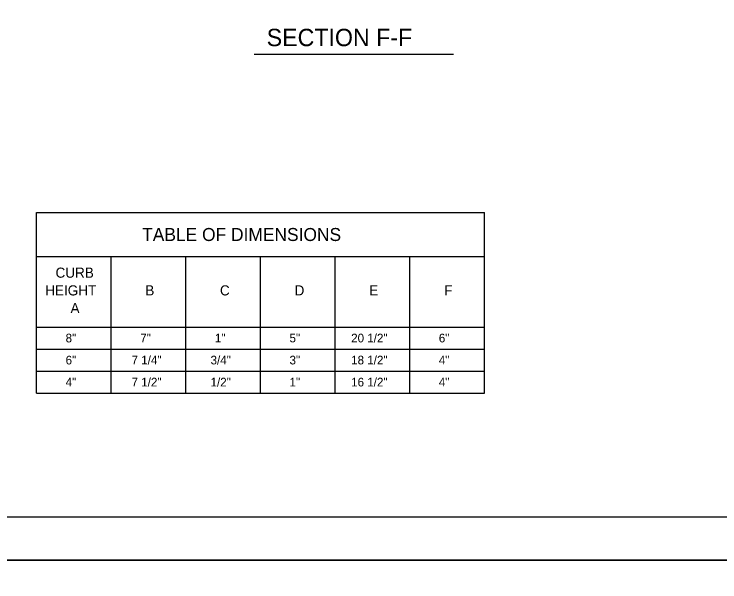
# Model space of a CAD drawing. Extents: x 2087776 to 2104538, y 970919 to 982612.
# Drawn here: x 2097196 to 2097997, y 980639 to 981283 of the extents above; entities that cross this region are included whole.
import ezdxf

# ---------------------------------------------------------------- set-up
doc = ezdxf.new("R2010")
doc.units = 0
doc.layers.add('1', color=7, linetype='Continuous')
doc.layers.add('PLT-BNDY', color=7, linetype='Continuous')

msp = doc.modelspace()

# ---------------------------------------------------------------- linework, layer by layer
at = {"layer": '1'}
for p, q in [((2097468.35, 981237.79), (2097694.76, 981237.79)), ((2097221.44, 981058.01), (2097730.12, 981058.01)), ((2097221.44, 980853.01), (2097221.44, 981058.01)), ((2097730.12, 980853.01), (2097730.12, 981058.01)), ((2097221.44, 981008.01), (2097730.12, 981008.01)), ((2097306.21, 980853.01), (2097306.21, 981008.01)), ((2097390.99, 980853.01), (2097390.99, 981008.01)), ((2097475.77, 980853.01), (2097475.77, 981008.01)), ((2097560.56, 980853.01), (2097560.56, 981008.01)), ((2097645.34, 980853.01), (2097645.34, 981008.01)), ((2097221.44, 980928.01), (2097730.12, 980928.01)), ((2097221.44, 980903.01), (2097730.12, 980903.01)), ((2097221.44, 980878.01), (2097730.12, 980878.01)), ((2097221.44, 980853.01), (2097730.12, 980853.01))]:
    msp.add_line(p, q, dxfattribs=at)
msp.add_lwpolyline([(2098759.93, 980712.64), (2098759.93, 982563.04), (2096181.19, 982563.04), (2096181.19, 980712.64), (2098759.93, 980712.64), (2098759.93, 980799.12), (2098103.76, 980799.12), (2098103.76, 981011.32), (2098759.93, 981011.32), (2098759.93, 981106.34), (2098103.76, 981106.34), (2098103.76, 980712.64), (2098362.29, 980712.64), (2098362.29, 980799.12), (2098362.29, 980712.64), (2098614.92, 980712.64), (2098614.92, 980799.12), (2098614.92, 980758.72), (2098759.93, 980758.72)], dxfattribs=at)
at = {"layer": 'PLT-BNDY'}
for points in [[(2096053.23, 982612.25), (2098812.42, 982612.25), (2098812.42, 980663.43), (2096053.23, 980663.43)], [(2096053.23, 980663.43), (2098812.42, 980663.43), (2098812.42, 978714.61), (2096053.23, 978714.61)]]:
    msp.add_lwpolyline(points, close=True, dxfattribs=at)

# ---------------------------------------------------------------- texts
at = {"layer": '1'}
for s, height, p in [('SECTION F-F', 19.685, (2097482.72, 981246.74)), ('TABLE OF DIMENSIONS', 14.7638, (2097341.28, 981025.63)), ('CURB', 11.483, (2097242.88, 980983.96)), ('HEIGHT', 11.483, (2097231.17, 980963.86)), ('B', 11.48, (2097344.88, 980963.86)), ('C', 11.48, (2097429.66, 980963.86)), ('D', 11.48, (2097514.44, 980963.86)), ('E', 11.48, (2097599.27, 980963.86)), ('F', 11.48, (2097684.28, 980963.86)), ('A', 11.48, (2097259.92, 980943.76)), ('8"', 9.843, (2097254.34, 980910.59)), ('7"', 9.843, (2097339.12, 980910.59)), ('1"', 9.843, (2097423.9, 980910.59)), ('5"', 9.843, (2097508.68, 980910.59)), ('20 1/2"', 9.843, (2097578.69, 980910.59)), ('6"', 9.843, (2097678.24, 980910.59)), ('6"', 9.843, (2097254.34, 980885.59)), ('7 1/4"', 9.843, (2097329.27, 980885.59)), ('3/4"', 9.843, (2097418.98, 980885.59)), ('3"', 9.843, (2097508.68, 980885.59)), ('18 1/2"', 9.843, (2097578.69, 980885.59)), ('4"', 9.843, (2097678.24, 980885.59)), ('4"', 9.843, (2097254.34, 980860.59)), ('7 1/2"', 9.843, (2097329.27, 980860.59)), ('1/2"', 9.843, (2097418.98, 980860.59)), ('1"', 9.843, (2097508.68, 980860.59)), ('16 1/2"', 9.843, (2097578.69, 980860.59)), ('4"', 9.843, (2097678.24, 980860.59))]:
    msp.add_text(s, height=height, dxfattribs=at).set_placement(p)

doc.saveas('drawing.dxf')
